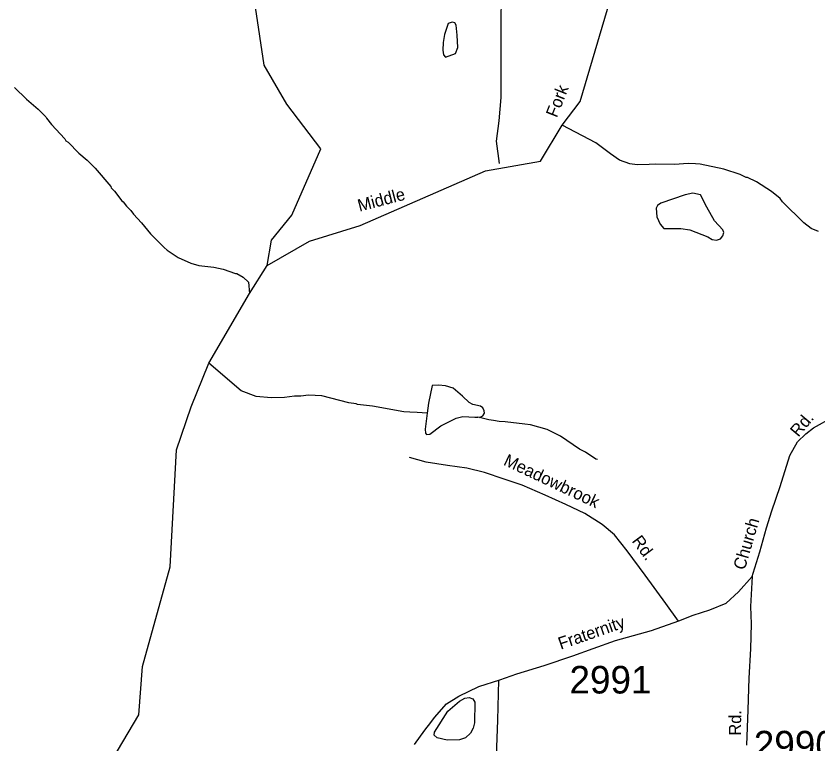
# Model space of a CAD drawing. Extents: x 1551653 to 1702041, y 811336 to 920032.
# Drawn here: x 1605321 to 1609613, y 825536 to 829431 of the extents above; entities that cross this region are included whole.
import ezdxf

# ---------------------------------------------------------------- set-up
doc = ezdxf.new("R2010")
doc.units = 0
for name, color, linetype in [('Old_Level_10', 7, 'Continuous'), ('Old_Level_11', 7, 'Continuous'), ('Old_Level_21', 7, 'Continuous'), ('Old_Level_32', 7, 'Continuous'), ('Old_Level_35', 7, 'Continuous'), ('Old_Level_59', 7, 'Continuous'), ('Old_Level_62', 7, 'Continuous'), ('Old_Level_8', 7, 'Continuous')]:
    doc.layers.add(name, color=color, linetype=linetype)

msp = doc.modelspace()

# ---------------------------------------------------------------- linework, layer by layer
at = {"layer": 'Old_Level_32'}
for points in [[(1609260.972, 826431.064), (1609266.413, 826450.117), (1609301.775, 826564.436), (1609337.139, 826692.364), (1609367.061, 826782.186), (1609410.584, 826912.836), (1609462.269, 827078.87), (1609503.072, 827152.36), (1609548.5, 827195.365), (1609589.303, 827228.028), (1609698.111, 827287.909)], [(1607453.413, 825533.248), (1607508.88, 825609.333), (1607541.523, 825650.16), (1607560.564, 825677.379), (1607625.849, 825750.87), (1607690.387, 825791.987), (1607799.072, 825842.614), (1607911.472, 825878.798), (1608001.24, 825911.461), (1608148.131, 825955.01), (1608300.463, 826006.726), (1608410.937, 826046.721), (1608529.461, 826089.142), (1608722.369, 826142.545), (1608869.261, 826194.261), (1608945.427, 826224.202), (1609035.194, 826254.142), (1609122.242, 826289.527), (1609187.527, 826349.408), (1609260.972, 826431.064)], [(1609260.972, 826431.064), (1609252.953, 826271.977), (1609255.647, 826177.869), (1609251.933, 826044.07), (1609243.962, 825887.622), (1609237.564, 825717.96), (1609231.165, 825529.093)]]:
    msp.add_lwpolyline(points, dxfattribs=at)
at = {"layer": 'Old_Level_35'}
for points in [[(1607909.288, 828641.742), (1607893.263, 828760.955), (1607906.817, 828869.462), (1607916.984, 828994.922), (1607916.984, 829144.119), (1607916.984, 829361.131), (1607920.373, 829573.058)], [(1608867.307, 826193.492), (1608799.627, 826287.577), (1608687.636, 826438.932), (1608591.606, 826568.151), (1608524.73, 826654.955), (1608457.604, 826709.748), (1608366.354, 826768.829), (1608263.06, 826816.152), (1608153.845, 826867.592), (1608030.863, 826921.116), (1607933.245, 826952.313), (1607827.92, 826988.468), (1607734.321, 827010.778), (1607630.578, 827026.089), (1607517.071, 827043.602), (1607427.334, 827068.635)], [(1607892.608, 825205.758), (1607888.812, 825373.73), (1607900.492, 825663.457), (1607905.195, 825876.514)]]:
    msp.add_lwpolyline(points, dxfattribs=at)
at = {"layer": 'Old_Level_59'}
for points in [[(1606665.69, 828095.817), (1606688.324, 828230.787), (1606797.712, 828365.092), (1606953.003, 828719.847), (1606769.764, 828959.283), (1606648.69, 829167.521), (1606603.579, 829478.123), (1606453.304, 829765.921), (1605994.676, 830135.982), (1605922.703, 830344.315), (1605835.659, 830723.559), (1605729.647, 830863.609), (1605432.629, 831145.351), (1605401.666, 831277.302), (1605418.685, 831910.503), (1605426.909, 832328.203), (1605421.818, 832526.884), (1605452.359, 832756.13), (1605533.798, 833138.209), (1605594.877, 833403.116), (1605650.867, 833545.759), (1605728.929, 833511.805)], [(1606665.69, 828095.817), (1606891.923, 828225.693), (1607162.653, 828310.198), (1607833.566, 828602.676), (1608128.785, 828653.62), (1608244.337, 828846.102), (1608341.046, 828973.461), (1608539.466, 829644.02), (1608748.154, 829893.644), (1609155.657, 830193.397), (1609592.725, 830463.604), (1609659.675, 830472.113)], [(1603082.629, 822996.171), (1603108.671, 823064.659), (1603193.665, 823138.375), (1603352.683, 823210.706), (1603619.661, 823247.975), (1603837.631, 823361.727), (1604132.701, 823615.018), (1604683.676, 824283.386), (1605131.612, 824737.166), (1605807.669, 825402.97), (1605977.657, 825691.683), (1605997.65, 825950.562), (1606146.62, 826482.62), (1606179.633, 827108.952), (1606257.656, 827340.405), (1606352.387, 827573.613), (1606571.255, 827945.503), (1606665.69, 828095.817)]]:
    msp.add_lwpolyline(points, dxfattribs=at)
at = {"layer": 'Old_Level_62'}
msp.add_line((1607801.8, 827282.118), (1607792.983, 827284.22), dxfattribs=at)
for points in [[(1607682.793, 829329.126), (1607676.539, 829382.184), (1607669.362, 829394.127), (1607654.804, 829397.511), (1607634.606, 829390.437), (1607613.896, 829331.689), (1607606.616, 829289.295), (1607605.181, 829247.72), (1607609.487, 829223.934), (1607619.432, 829211.478), (1607672.643, 829230.035), (1607685.766, 829263.253), (1607682.793, 829329.126)], [(1605313.698, 829049.001), (1605376.855, 828986.101), (1605440.113, 828933.249), (1605481.431, 828890.701), (1605483.379, 828884.652), (1605510.856, 828850.306), (1605581.804, 828773.309), (1605587.648, 828763.209), (1605599.541, 828755.059), (1605656.751, 828696.311), (1605702.17, 828659.658), (1605745.538, 828617.059), (1605828.174, 828517.916), (1605830.122, 828511.918), (1605847.859, 828493.668), (1605887.127, 828441.124), (1605895.021, 828437.023), (1605912.656, 828412.775), (1605936.339, 828390.476), (1605950.078, 828370.279), (1605993.446, 828323.68), (1606040.608, 828265.035), (1606113.607, 828192.037), (1606129.396, 828177.837), (1606188.758, 828138.98), (1606256.323, 828108.068), (1606300.102, 828095.457), (1606379.969, 828086.332), (1606429.797, 828075.67), (1606495.414, 828052.755), (1606503.411, 828052.653), (1606537.142, 828034.147), (1606564.721, 828005.799), (1606571.255, 827945.503)], [(1609616.716, 828277.185), (1609576.936, 828293.743), (1609537.361, 828324.244), (1609422.942, 828435.844), (1609411.254, 828453.991), (1609363.785, 828492.643), (1609284.532, 828543.753), (1609236.857, 828566.411), (1609228.86, 828566.513), (1609197.077, 828582.968), (1609109.52, 828612.138), (1608981.978, 828637.922), (1608957.987, 828640.281), (1608918.001, 828640.845), (1608846.028, 828635.821), (1608742.067, 828637.256), (1608710.079, 828635.719), (1608646.102, 828634.642), (1608606.22, 828639.153), (1608550.548, 828659.966), (1608502.976, 828692.621), (1608423.826, 828751.676), (1608244.337, 828846.102)], [(1609017.905, 828408.118), (1608983.968, 828474.812), (1608944.291, 828483.372), (1608902.153, 828473.53), (1608772.765, 828428.572), (1608753.592, 828417.705), (1608747.441, 828402.326), (1608751.439, 828356.548), (1608768.664, 828317.332), (1608788.246, 828294.263), (1608879.597, 828293.956), (1608928.194, 828287.497), (1609023.543, 828249.562), (1609046.919, 828235.311), (1609070.398, 828231.363), (1609091.108, 828238.489), (1609104.539, 828254.586), (1609109.153, 828272.22), (1609104.949, 828286.984), (1609059.017, 828335.427), (1609017.905, 828408.118)], [(1607521.494, 827306.417), (1607468.693, 827309.339), (1607428.811, 827311.902), (1607396.823, 827312.363), (1607229.295, 827342.66), (1607149.53, 827351.785), (1607141.533, 827355.886), (1607101.65, 827360.448), (1606958.216, 827398.434), (1606886.345, 827401.458), (1606846.258, 827396.025), (1606812.322, 827396.486), (1606758.188, 827389.258), (1606686.215, 827388.233), (1606606.449, 827395.359), (1606526.889, 827424.476), (1606352.387, 827573.613)], [(1607801.8, 827282.118), (1607820.358, 827291.91), (1607829.175, 827306.161), (1607826.817, 827318.977), (1607819.537, 827334.406), (1607806.414, 827342.608), (1607765.916, 827351.272), (1607746.744, 827362.14), (1607711.27, 827395.922), (1607661.032, 827440.008), (1607618.894, 827451.389), (1607581.472, 827454.926), (1607547.638, 827453.849), (1607528.261, 827358.808), (1607521.494, 827306.417)], [(1607521.494, 827306.417), (1607510.319, 827220.244), (1607511.959, 827197.944), (1607518.624, 827191.127), (1607535.13, 827192.87), (1607594.185, 827237.929), (1607677.436, 827279.504), (1607712.398, 827287.296), (1607776.066, 827283.451), (1607792.983, 827284.22)], [(1608432.746, 827057.945), (1608424.749, 827060.098), (1608369.282, 827096.854), (1608337.499, 827113.258), (1608234.563, 827182.719), (1608163.102, 827217.681), (1608075.442, 827242.902), (1608043.557, 827247.362), (1607939.801, 827258.794), (1607907.812, 827261.254), (1607875.927, 827265.663), (1607851.936, 827270.02), (1607801.8, 827282.118)], [(1607726.649, 825569.113), (1607694.251, 825557.835), (1607628.121, 825556.349), (1607575.423, 825567.524), (1607558.916, 825583.262), (1607560.762, 825598.795), (1607632.017, 825710.343), (1607695.378, 825764.118), (1607722.753, 825780.522), (1607746.231, 825784.674), (1607766.121, 825776.677), (1607777.604, 825759.299), (1607775.246, 825648.673), (1607768.274, 825619.248), (1607754.126, 825593.873), (1607726.649, 825569.113)]]:
    msp.add_lwpolyline(points, dxfattribs=at)

# ---------------------------------------------------------------- texts
at = {"layer": 'Old_Level_10'}
for s, height, rotation, p in [('Meadowbrook', 65.61666, 334.779733, (1607925.536, 827030.654)), ('Rd.', 65.6167, 306.618161, (1608614.256, 826621.104))]:
    msp.add_text(s, height=height, rotation=rotation, dxfattribs=at).set_placement(p)
at = {"layer": 'Old_Level_11'}
for s, rotation, p in [('Rd.', 50.173378, (1609508.427, 827173.861)), ('Church', 73.703667, (1609221.218, 826462.528)), ('Fraternity', 19.070492, (1608236.336, 826039.934)), ('Rd.', 89.812867, (1609201.977, 825580.103))]:
    msp.add_text(s, height=65.6167, rotation=rotation, dxfattribs=at).set_placement(p)
at = {"layer": 'Old_Level_21'}
for s, rotation, p in [('Fork', 68.394483, (1608215.586, 828883.06)), ('Middle', 14.776125, (1607159.241, 828383.39))]:
    msp.add_text(s, height=65.6167, rotation=rotation, dxfattribs=at).set_placement(p)
at = {"layer": 'Old_Level_8'}
for s, p in [('2991', (1608283.294, 825805.548)), ('2990', (1609269.68, 825457.885))]:
    msp.add_text(s, height=147.6375, dxfattribs=at).set_placement(p)

doc.saveas('drawing.dxf')
